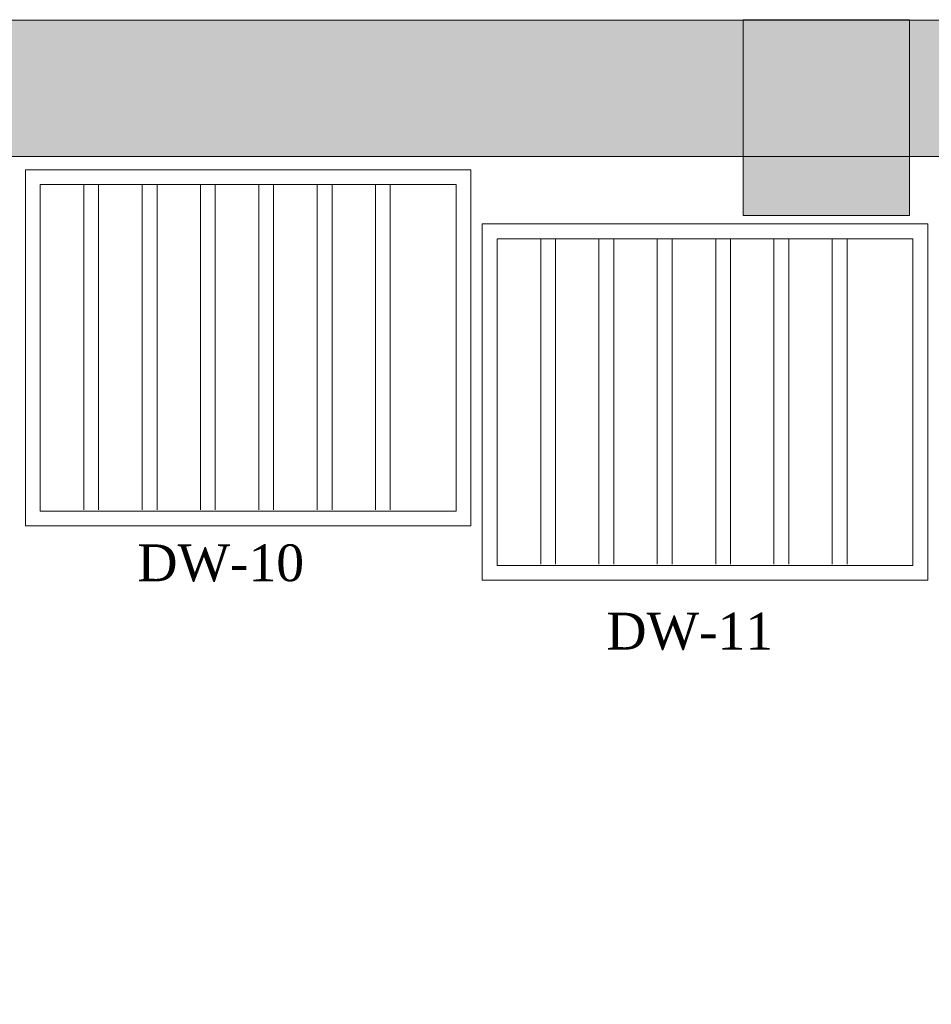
# Model space of a CAD drawing. Extents: x 3940905 to 4145695, y 925352 to 1109797.
# Tile 506 of 656: x 4007999 to 4009534, y 1100651 to 1102309. Entities that reach past the tile are written whole.
import ezdxf

# ---------------------------------------------------------------- set-up
doc = ezdxf.new("R2010")
doc.units = 0
doc.header["$LTSCALE"] = 750
doc.header["$MEASUREMENT"] = 0
doc.layers.get('0').update_dxf_attribs({"linetype": 'CONTINUOUS', "lineweight": 0})
for name, color, linetype, lineweight in [('CKD Equipments', 252, 'CONTINUOUS', 0), ('COLUMN', 1, 'CONTINUOUS', 9), ('HATCH', 7, 'CONTINUOUS', 0), ('wall', 7, 'CONTINUOUS', 25)]:
    doc.layers.add(name, color=color, linetype=linetype, lineweight=lineweight)
doc.layers.add('PDF_A - TEXT', color=7, linetype='CONTINUOUS')
doc.styles.add('CKD_Dimension Text', font='BOOKOS.TTF')

# ---------------------------------------------------------------- blocks, each defined once
blk = doc.blocks.new('COLUMN')
at = {"layer": 'COLUMN'}
h = blk.add_hatch(color=1, dxfattribs=at)
h.dxf.hatch_style = 1
h.paths.add_polyline_path([(2683499, 965771.1), (2684448, 965771.1), (2684448, 965331.1), (2683499, 965331.1)])
h.paths.add_polyline_path([(2684238, 970191.1), (2683499, 970191.1), (2683499, 969191.1), (2684238, 969191.1)])
h.paths.add_polyline_path([(2687443, 969266.1), (2687038, 969266.1), (2687038, 970031.1), (2687443, 970031.1)])
h.paths.add_polyline_path([(2687108, 972041.4), (2687644, 972041.4), (2687644, 971756.1), (2687108, 971756.1)])
h.paths.add_polyline_path([(2683499, 973491.1), (2684408, 973491.1), (2684408, 973041.1), (2683499, 973041.1)])
h.paths.add_polyline_path([(2683649, 975761.1), (2683978, 975761.1), (2683978, 975211.1), (2683649, 975211.1)])
h.paths.add_polyline_path([(2686978, 975811.1), (2687728, 975811.1), (2687728, 975476.1), (2686978, 975476.1)])
h.paths.add_polyline_path([(2689869, 975851.1), (2689028, 975851.1), (2689028, 975556.1), (2689869, 975556.1)])
h.paths.add_polyline_path([(2686978, 973346.1), (2687644, 973346.1), (2687644, 973116.1), (2686978, 973116.1)])
h.paths.add_polyline_path([(2683824, 977646.1), (2684029, 977646.1), (2684029, 977211.1), (2683824, 977211.1)])
h.paths.add_polyline_path([(2683824, 979911.1), (2684104, 979911.1), (2684104, 980241.1), (2683824, 980241.1)])
h.paths.add_polyline_path([(2687804, 979891.1), (2688004, 979891.1), (2688004, 980241.1), (2687804, 980241.1)])
h.paths.add_polyline_path([(2691584, 979836.1), (2692014, 979836.1), (2692014, 980241.1), (2691584, 980241.1)])
h.paths.add_polyline_path([(2691696, 977346.1), (2692014, 977346.1), (2692014, 976786.1), (2691696, 976786.1)])
h.paths.add_polyline_path([(2687443, 965841.1), (2686813, 965841.1), (2686813, 965401.1), (2687443, 965401.1)])
h.paths.add_polyline_path([(2687468, 963421.1), (2686703, 963421.1), (2686703, 962976.1), (2687468, 962976.1)])
h.paths.add_polyline_path([(2684168, 963191.1), (2683399, 963191.1), (2683399, 962446.1), (2684168, 962446.1)])
h.paths.add_polyline_path([(2684448, 958916.1), (2683399, 958916.1), (2683399, 959356.1), (2684448, 959356.1)])
h.paths.add_polyline_path([(2684448, 957356.1), (2683414, 957356.1), (2683414, 956916.1), (2684448, 956916.1)])
h.paths.add_polyline_path([(2687458, 957436.1), (2686708, 957436.1), (2686708, 956996.1), (2687458, 956996.1)])
h.paths.add_polyline_path([(2687453, 959516.1), (2686693, 959516.1), (2686693, 959086.1), (2687453, 959086.1)])
h.paths.add_polyline_path([(2683414, 953326.1), (2684313, 953326.1), (2684313, 953776.1), (2683414, 953776.1)])
h.paths.add_polyline_path([(2683294, 952396.1), (2683768, 952396.1), (2683768, 951976.1), (2683294, 951976.1)])
h.paths.add_polyline_path([(2682464, 977841.1), (2681834, 977841.1), (2681834, 977051.1), (2682464, 977051.1)])
at = {"color": 2}
blk.add_lwpolyline([(2683824, 979911.1), (2684104, 979911.1), (2684104, 980241.1), (2683824, 980241.1)], close=True, dxfattribs=at)
at = {"layer": 'COLUMN', "color": 1}
blk.add_lwpolyline([(2683824, 979911.1), (2684104, 979911.1), (2684104, 980241.1), (2683824, 980241.1)], close=True, dxfattribs=at)

msp = doc.modelspace()

# ---------------------------------------------------------------- hatches: boundary and pattern name
at = {"layer": 'HATCH'}
h = msp.add_hatch(color=8, dxfattribs=at)
h.dxf.hatch_style = 1
h.paths.add_polyline_path([(4016977.7, 1102308.4), (4004382.7, 1102308.4), (4004382.7, 1088263.4), (4004252.7, 1088263.4), (4004252.7, 1074300.4), (4004415.7, 1074300.4), (4004415.7, 1067776.4), (4004872.7, 1067776.4), (4004872.7, 1072350.4), (4004872.7, 1074463.4), (4004482.7, 1074463.4), (4004482.7, 1088033.5), (4004607.7, 1088033.4), (4004607.7, 1102078.4), (4016977.7, 1102078.4)])

# ---------------------------------------------------------------- linework, layer by layer
at = {"layer": 'CKD Equipments'}
for p, q in [((4008009.1, 1102056.3), (4008759.1, 1102056.3)), ((4008009.1, 1101456.3), (4008009.1, 1102056.3)), ((4008759.1, 1102056.3), (4008759.1, 1101456.3)), ((4008034.1, 1102031.3), (4008734.1, 1102031.3)), ((4008034.1, 1101481.3), (4008034.1, 1102031.3)), ((4008734.1, 1102031.3), (4008734.1, 1101481.3)), ((4008778.4, 1101964.9), (4009528.4, 1101964.9)), ((4008778.4, 1101364.9), (4008778.4, 1101964.9)), ((4009528.4, 1101964.9), (4009528.4, 1101364.9)), ((4008803.4, 1101939.9), (4009503.4, 1101939.9)), ((4008803.4, 1101389.9), (4008803.4, 1101939.9)), ((4009503.4, 1101939.9), (4009503.4, 1101389.9)), ((4008734.1, 1101481.3), (4008034.1, 1101481.3)), ((4008759.1, 1101456.3), (4008009.1, 1101456.3)), ((4009503.4, 1101389.9), (4008803.4, 1101389.9)), ((4009528.4, 1101364.9), (4008778.4, 1101364.9))]:
    msp.add_line(p, q, dxfattribs=at)
at = {"layer": 'CKD Equipments', "color": 252, "true_color": 0x989898}
for p, q in [((4008107.4, 1102031.3), (4008107.4, 1101483.4)), ((4008107.4, 1101483.4), (4008107.4, 1102031.3)), ((4008107.4, 1102031.3), (4008107.4, 1101483.4)), ((4008107.4, 1102031.3), (4008107.4, 1101483.9)), ((4008107.4, 1101483.9), (4008107.4, 1102031.3)), ((4008107.4, 1102031.3), (4008107.4, 1101483.9)), ((4008132.3, 1102031.3), (4008132.3, 1101483.4)), ((4008132.3, 1102031.3), (4008132.3, 1101483.4)), ((4008132.3, 1102031.3), (4008132.3, 1101483.9)), ((4008132.3, 1102031.3), (4008132.3, 1101483.9)), ((4008205.6, 1102031.3), (4008205.6, 1101483.4)), ((4008205.6, 1101483.4), (4008205.6, 1102031.3)), ((4008205.6, 1102031.3), (4008205.6, 1101483.4)), ((4008205.6, 1102031.3), (4008205.6, 1101483.9)), ((4008205.6, 1101483.9), (4008205.6, 1102031.3)), ((4008205.6, 1102031.3), (4008205.6, 1101483.9)), ((4008230.6, 1102031.3), (4008230.6, 1101483.4)), ((4008230.6, 1102031.3), (4008230.6, 1101483.4)), ((4008230.6, 1102031.3), (4008230.6, 1101483.9)), ((4008230.6, 1102031.3), (4008230.6, 1101483.9)), ((4008303.9, 1102031.3), (4008303.9, 1101483.4)), ((4008303.9, 1101483.4), (4008303.9, 1102031.3)), ((4008303.9, 1102031.3), (4008303.9, 1101483.4)), ((4008303.9, 1102031.3), (4008303.9, 1101483.9)), ((4008303.9, 1101483.9), (4008303.9, 1102031.3)), ((4008303.9, 1102031.3), (4008303.9, 1101483.9)), ((4008328.8, 1102031.3), (4008328.8, 1101483.4)), ((4008328.8, 1102031.3), (4008328.8, 1101483.4)), ((4008328.8, 1102031.3), (4008328.8, 1101483.9)), ((4008328.8, 1102031.3), (4008328.8, 1101483.9)), ((4008402.1, 1102031.3), (4008402.1, 1101483.4)), ((4008402.1, 1101483.4), (4008402.1, 1102031.3)), ((4008402.1, 1102031.3), (4008402.1, 1101483.4)), ((4008402.1, 1102031.3), (4008402.1, 1101483.9)), ((4008402.1, 1101483.9), (4008402.1, 1102031.3)), ((4008402.1, 1102031.3), (4008402.1, 1101483.9)), ((4008427, 1102031.3), (4008427, 1101483.4)), ((4008427, 1102031.3), (4008427, 1101483.4)), ((4008427, 1102031.3), (4008427, 1101483.9)), ((4008427, 1102031.3), (4008427, 1101483.9)), ((4008500.3, 1102031.3), (4008500.3, 1101483.4)), ((4008500.3, 1101483.4), (4008500.3, 1102031.3)), ((4008500.3, 1102031.3), (4008500.3, 1101483.4)), ((4008500.3, 1102031.3), (4008500.3, 1101483.9)), ((4008500.3, 1101483.9), (4008500.3, 1102031.3)), ((4008500.3, 1102031.3), (4008500.3, 1101483.9)), ((4008525.3, 1102031.3), (4008525.3, 1101483.4)), ((4008525.3, 1102031.3), (4008525.3, 1101483.4)), ((4008525.3, 1102031.3), (4008525.3, 1101483.9)), ((4008525.3, 1102031.3), (4008525.3, 1101483.9)), ((4008598.6, 1102031.3), (4008598.6, 1101483.4)), ((4008598.6, 1101483.4), (4008598.6, 1102031.3)), ((4008598.6, 1102031.3), (4008598.6, 1101483.4)), ((4008598.6, 1102031.3), (4008598.6, 1101483.9)), ((4008598.6, 1101483.9), (4008598.6, 1102031.3)), ((4008598.6, 1102031.3), (4008598.6, 1101483.9)), ((4008623.5, 1102031.3), (4008623.5, 1101483.4)), ((4008623.5, 1102031.3), (4008623.5, 1101483.4)), ((4008623.5, 1102031.3), (4008623.5, 1101483.9)), ((4008623.5, 1102031.3), (4008623.5, 1101483.9)), ((4008876.7, 1101939.9), (4008876.7, 1101391.9)), ((4008876.7, 1101391.9), (4008876.7, 1101939.9)), ((4008876.7, 1101939.9), (4008876.7, 1101391.9)), ((4008876.7, 1101939.9), (4008876.7, 1101392.4)), ((4008876.7, 1101392.4), (4008876.7, 1101939.9)), ((4008876.7, 1101939.9), (4008876.7, 1101392.4)), ((4008901.6, 1101939.9), (4008901.6, 1101391.9)), ((4008901.6, 1101939.9), (4008901.6, 1101391.9)), ((4008901.6, 1101939.9), (4008901.6, 1101392.4)), ((4008901.6, 1101939.9), (4008901.6, 1101392.4)), ((4008974.9, 1101939.9), (4008974.9, 1101391.9)), ((4008974.9, 1101391.9), (4008974.9, 1101939.9)), ((4008974.9, 1101939.9), (4008974.9, 1101391.9)), ((4008974.9, 1101939.9), (4008974.9, 1101392.4)), ((4008974.9, 1101392.4), (4008974.9, 1101939.9)), ((4008974.9, 1101939.9), (4008974.9, 1101392.4)), ((4008999.8, 1101939.9), (4008999.8, 1101391.9)), ((4008999.8, 1101939.9), (4008999.8, 1101391.9)), ((4008999.8, 1101939.9), (4008999.8, 1101392.4)), ((4008999.8, 1101939.9), (4008999.8, 1101392.4)), ((4009073.1, 1101939.9), (4009073.1, 1101391.9)), ((4009073.1, 1101391.9), (4009073.1, 1101939.9)), ((4009073.1, 1101939.9), (4009073.1, 1101391.9)), ((4009073.1, 1101939.9), (4009073.1, 1101392.4)), ((4009073.1, 1101392.4), (4009073.1, 1101939.9)), ((4009073.1, 1101939.9), (4009073.1, 1101392.4)), ((4009098.1, 1101939.9), (4009098.1, 1101391.9)), ((4009098.1, 1101939.9), (4009098.1, 1101391.9)), ((4009098.1, 1101939.9), (4009098.1, 1101392.4)), ((4009098.1, 1101939.9), (4009098.1, 1101392.4)), ((4009171.4, 1101939.9), (4009171.4, 1101391.9)), ((4009171.4, 1101391.9), (4009171.4, 1101939.9)), ((4009171.4, 1101939.9), (4009171.4, 1101391.9)), ((4009171.4, 1101939.9), (4009171.4, 1101392.4)), ((4009171.4, 1101392.4), (4009171.4, 1101939.9)), ((4009171.4, 1101939.9), (4009171.4, 1101392.4)), ((4009196.3, 1101939.9), (4009196.3, 1101391.9)), ((4009196.3, 1101939.9), (4009196.3, 1101391.9)), ((4009196.3, 1101939.9), (4009196.3, 1101392.4)), ((4009196.3, 1101939.9), (4009196.3, 1101392.4)), ((4009269.6, 1101939.9), (4009269.6, 1101391.9)), ((4009269.6, 1101391.9), (4009269.6, 1101939.9)), ((4009269.6, 1101939.9), (4009269.6, 1101391.9)), ((4009269.6, 1101939.9), (4009269.6, 1101392.4)), ((4009269.6, 1101392.4), (4009269.6, 1101939.9)), ((4009269.6, 1101939.9), (4009269.6, 1101392.4)), ((4009294.5, 1101939.9), (4009294.5, 1101391.9)), ((4009294.5, 1101939.9), (4009294.5, 1101391.9)), ((4009294.5, 1101939.9), (4009294.5, 1101392.4)), ((4009294.5, 1101939.9), (4009294.5, 1101392.4)), ((4009367.8, 1101939.9), (4009367.8, 1101391.9)), ((4009367.8, 1101391.9), (4009367.8, 1101939.9)), ((4009367.8, 1101939.9), (4009367.8, 1101391.9)), ((4009367.8, 1101939.9), (4009367.8, 1101392.4)), ((4009367.8, 1101392.4), (4009367.8, 1101939.9)), ((4009367.8, 1101939.9), (4009367.8, 1101392.4)), ((4009392.7, 1101939.9), (4009392.7, 1101391.9)), ((4009392.7, 1101939.9), (4009392.7, 1101391.9)), ((4009392.7, 1101939.9), (4009392.7, 1101392.4)), ((4009392.7, 1101939.9), (4009392.7, 1101392.4))]:
    msp.add_line(p, q, dxfattribs=at)
at = {"layer": 'wall', "lineweight": 0, "ltscale": 2}
msp.add_lwpolyline([(4016977.7, 1102308.4), (4004382.7, 1102308.4), (4004382.7, 1088263.4), (4004252.7, 1088263.4), (4004252.7, 1074300.4), (4004415.7, 1074300.4), (4004415.7, 1067776.4), (4004872.7, 1067776.4), (4004872.7, 1074463.4), (4004482.7, 1074463.4), (4004482.7, 1088033.5), (4004607.7, 1088033.4), (4004607.7, 1102078.4), (4016977.7, 1102078.4)], close=True, dxfattribs=at)

# ---------------------------------------------------------------- block references
at = {"layer": 'COLUMN'}
msp.add_blockref('COLUMN', (1325393.8, 122067.9), dxfattribs=at)

# ---------------------------------------------------------------- texts
at = {"layer": 'PDF_A - TEXT', "char_height": 61.96, "width": 784.973, "attachment_point": 1, "style": 'CKD_Dimension Text'}
for s, insert in [('DW-10', (4008197.6, 1101425.2)), ('DW-11', (4008987.4, 1101310.1))]:
    msp.add_mtext(s, dxfattribs=dict(at, insert=insert))

doc.saveas('drawing.dxf')
